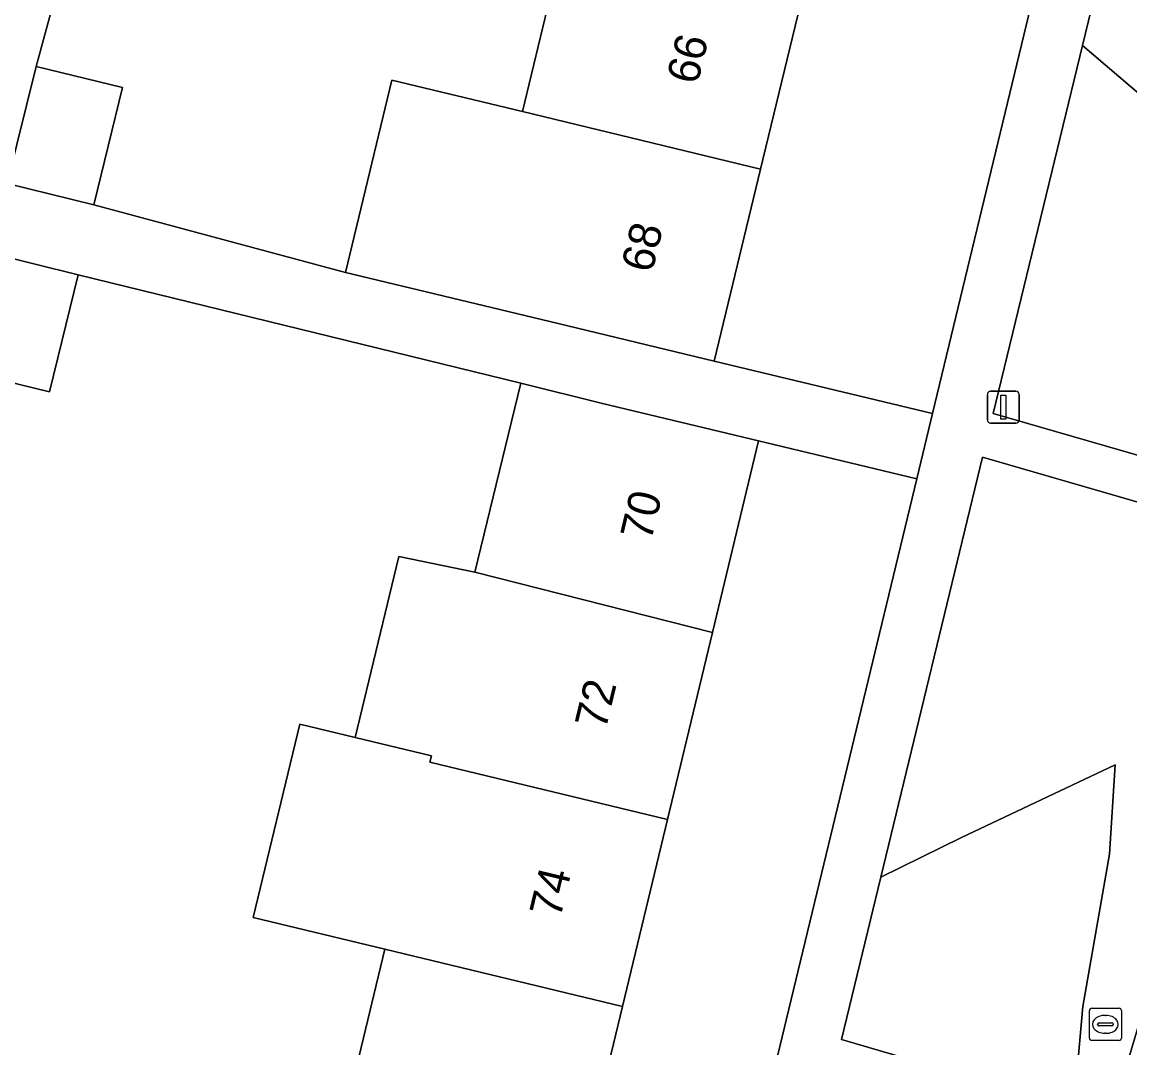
# Model space of a CAD drawing. Extents: x 162803 to 163818, y 381639 to 382475.
# Drawn here: x 163707.57 to 163742.08, y 382032.83 to 382064.77 of the extents above; entities that cross this region are included whole.
import ezdxf

# ---------------------------------------------------------------- set-up
doc = ezdxf.new("R2010")
doc.units = 0
for name, color, linetype in [('IMGEO_Erf', 7, 'Continuous'), ('IMGEO_Groenvoorziening', 7, 'Continuous'), ('IMGEO_Kolk', 7, 'Continuous'), ('IMGEO_Lichtmast', 7, 'Continuous'), ('IMGEO_Pand', 7, 'Continuous'), ('IMGEO_Pand_nummerreeks', 7, 'Continuous'), ('IMGEO_Voetpad_open', 7, 'Continuous')]:
    doc.layers.add(name, color=color, linetype=linetype)

msp = doc.modelspace()

# ---------------------------------------------------------------- linework, layer by layer
at = {"layer": 'IMGEO_Erf'}
for points in [[(163748.892, 382111.471), (163743.263, 382112.863), (163741.823, 382106.888), (163740.416, 382101.046), (163739.011, 382095.215), (163737.603, 382089.373), (163736.196, 382083.533), (163734.79, 382077.702), (163733.385, 382071.869), (163731.978, 382066.029), (163730.572, 382060.197), (163729.13, 382054.211), (163735.93, 382052.586), (163749.786, 382109.999)], [(163709.173, 382067.674), (163708.008, 382063.394), (163710.698, 382062.732), (163709.801, 382059.083), (163717.646, 382056.978), (163719.088, 382062.963), (163723.156, 382061.983), (163724.562, 382067.816)], [(163735.438, 382050.55), (163730.512, 382051.728), (163729.076, 382045.768), (163727.672, 382039.943), (163726.268, 382034.118), (163724.867, 382028.302), (163723.466, 382022.486), (163722.024, 382016.504), (163725.61, 382015.642)], [(163727.259, 382016.658), (163735.438, 382050.55)]]:
    msp.add_lwpolyline(points, dxfattribs=at)
msp.add_lwpolyline([(163716.219, 382042.912), (163717.95, 382042.495), (163719.308, 382048.131), (163721.678, 382047.643), (163723.103, 382053.527), (163709.32, 382056.904), (163708.422, 382053.255), (163705.732, 382053.917), (163697.972, 382022.317), (163698.108, 382022.284), (163699.256, 382027.029), (163703.216, 382026.071), (163702.069, 382021.326), (163714.623, 382018.287), (163715.794, 382023.148), (163716.064, 382024.268), (163712.109, 382025.22), (163713.509, 382031.036), (163717.465, 382030.084), (163718.867, 382035.901), (163714.769, 382036.887)], close=True, dxfattribs=at)
at = {"layer": 'IMGEO_Groenvoorziening'}
for points in [[(163748.489, 382067.489), (163741.896, 382069.388), (163740.601, 382064.047), (163742.441, 382062.473), (163743.877, 382062.249), (163746.214, 382063.24)], [(163752.016, 382066.473), (163748.489, 382067.489), (163746.214, 382063.24), (163743.877, 382062.249), (163742.441, 382062.473), (163740.601, 382064.047), (163737.82, 382052.584), (163747.2, 382049.873)], [(163740.328, 382030.971), (163741.482, 382030.632), (163746.81, 382048.528), (163737.49, 382051.223), (163734.319, 382038.143), (163736.828, 382039.378), (163741.622, 382041.647), (163741.445, 382038.858), (163740.609, 382034.114)], [(163734.319, 382038.143), (163733.095, 382033.093), (163740.328, 382030.971), (163740.609, 382034.114), (163741.445, 382038.858), (163741.622, 382041.647), (163736.828, 382039.378)]]:
    msp.add_lwpolyline(points, close=True, dxfattribs=at)
at = {"layer": 'IMGEO_Kolk'}
for p, q in [((163740.814, 382033.136), (163740.814, 382033.988)), ((163740.889, 382034.062), (163741.741, 382034.062)), ((163741.302, 382033.842), (163741.327, 382033.842)), ((163741.815, 382033.988), (163741.815, 382033.136)), ((163741.073, 382033.556), (163741.073, 382033.568)), ((163741.511, 382033.519), (163741.113, 382033.519)), ((163741.116, 382033.605), (163741.514, 382033.605)), ((163741.557, 382033.568), (163741.557, 382033.556)), ((163741.325, 382033.282), (163741.3, 382033.282)), ((163741.741, 382033.062), (163740.889, 382033.062))]:
    msp.add_line(p, q, dxfattribs=at)
for points in [[(163740.814, 382033.136), (163740.814, 382033.988)], [(163740.889, 382034.062), (163741.741, 382034.062)], [(163741.815, 382033.988), (163741.815, 382033.136)], [(163741.741, 382033.062), (163740.889, 382033.062)]]:
    msp.add_lwpolyline(points, dxfattribs=at)
for centre, radius, start, end in [((163740.891, 382033.986), 0.0765, 91.552, 178.448), ((163740.891, 382033.986), 0.0765, 91.552, 178.448), ((163741.739, 382033.986), 0.0765, 1.552, 88.448), ((163741.739, 382033.986), 0.0765, 1.552, 88.448), ((163741.113, 382033.565), 0.0403, 85.8775, 175.7526), ((163741.11, 382033.555), 0.0366, 178.938, 274.7102), ((163741.514, 382033.562), 0.043, 264.8664, 352.4533), ((163741.518, 382033.567), 0.0386, 1.7309, 96.639), ((163740.891, 382033.138), 0.0765, 181.552, 268.448), ((163740.891, 382033.138), 0.0765, 181.552, 268.448), ((163741.739, 382033.138), 0.0765, 271.552, 358.448), ((163741.739, 382033.138), 0.0765, 271.552, 358.448)]:
    msp.add_arc(centre, radius, start, end, dxfattribs=at)
for centre, major_axis, ratio, start_param, end_param in [((163741.301, 382033.562), (-0.387, 0.002), 0.722429, 4.712389, 7.853982), ((163741.326, 382033.562), (-0.39, 0.002), 0.717154, 1.570796, 4.712389)]:
    msp.add_ellipse(centre, major_axis=major_axis, ratio=ratio, start_param=start_param, end_param=end_param, dxfattribs=at)
at = {"layer": 'IMGEO_Lichtmast'}
for p, q in [((163737.639, 382052.38), (163737.639, 382053.18)), ((163737.639, 382053.18), (163737.639, 382052.38)), ((163737.739, 382053.28), (163738.529, 382053.28)), ((163738.529, 382053.28), (163737.739, 382053.28)), ((163738.629, 382053.18), (163738.629, 382052.38)), ((163738.629, 382052.38), (163738.629, 382053.18)), ((163738.529, 382052.28), (163737.739, 382052.28)), ((163737.739, 382052.28), (163738.529, 382052.28))]:
    msp.add_line(p, q, dxfattribs=at)
msp.add_lwpolyline([(163738.059, 382053.155), (163738.209, 382053.155), (163738.209, 382052.405), (163738.059, 382052.405), (163738.059, 382053.155)], dxfattribs=at)
for centre, start, end in [((163737.739, 382053.18), 90, 180), ((163737.739, 382053.18), 90, 180), ((163738.529, 382053.18), 0, 90), ((163738.529, 382053.18), 360, 90), ((163737.739, 382052.38), 180, 270), ((163737.739, 382052.38), 180, 270), ((163738.529, 382052.38), 270, 0), ((163738.529, 382052.38), 270, 0)]:
    msp.add_arc(centre, 0.1, start, end, dxfattribs=at)
at = {"layer": 'IMGEO_Pand'}
for points in [[(163723.156, 382061.983), (163730.572, 382060.197), (163731.978, 382066.029), (163724.562, 382067.816)], [(163710.698, 382062.732), (163708.008, 382063.394), (163707.11, 382059.745), (163709.801, 382059.083)], [(163723.156, 382061.983), (163719.088, 382062.963), (163717.646, 382056.978), (163721.714, 382055.998), (163724.27, 382055.382), (163729.13, 382054.211), (163730.572, 382060.197)], [(163709.32, 382056.904), (163706.629, 382057.566), (163705.732, 382053.917), (163708.422, 382053.255)], [(163721.678, 382047.643), (163729.076, 382045.768), (163730.512, 382051.728), (163725.652, 382052.899), (163723.103, 382053.527)], [(163729.076, 382045.768), (163721.678, 382047.643), (163719.308, 382048.131), (163717.95, 382042.495), (163720.319, 382041.925), (163720.271, 382041.726), (163727.672, 382039.943)], [(163727.672, 382039.943), (163720.271, 382041.726), (163720.319, 382041.925), (163717.95, 382042.495), (163716.219, 382042.912), (163714.769, 382036.887), (163718.867, 382035.901), (163726.268, 382034.118)], [(163718.867, 382035.901), (163717.465, 382030.084), (163724.867, 382028.302), (163726.268, 382034.118)]]:
    msp.add_lwpolyline(points, close=True, dxfattribs=at)
at = {"layer": 'IMGEO_Voetpad_open'}
for points in [[(163749.786, 382109.999), (163735.93, 382052.586), (163735.438, 382050.55), (163727.259, 382016.658)], [(163706.629, 382057.566), (163709.32, 382056.904), (163723.103, 382053.527), (163725.652, 382052.899), (163730.512, 382051.728), (163735.438, 382050.55), (163735.93, 382052.586), (163729.13, 382054.211), (163724.27, 382055.382), (163721.714, 382055.998), (163717.646, 382056.978), (163709.801, 382059.083), (163707.11, 382059.745), (163708.008, 382063.394), (163709.173, 382067.674)]]:
    msp.add_lwpolyline(points, dxfattribs=at)
for points in [[(163737.82, 382052.584), (163740.601, 382064.047), (163741.896, 382069.388), (163748.489, 382067.489), (163752.016, 382066.473), (163747.2, 382049.873)], [(163746.81, 382048.528), (163741.482, 382030.632), (163740.328, 382030.971), (163733.095, 382033.093), (163734.319, 382038.143), (163737.49, 382051.223)]]:
    msp.add_lwpolyline(points, close=True, dxfattribs=at)

# ---------------------------------------------------------------- texts
at = {"layer": 'IMGEO_Pand_nummerreeks'}
for s, rotation, p in [('66', 76.4521, (163728.607, 382062.796)), ('68', 76.4521, (163727.193, 382056.933)), ('70', 76.4516, (163727.161, 382048.582)), ('72', 76.4516, (163725.746, 382042.706)), ('74', 76.4516, (163724.332, 382036.839))]:
    msp.add_text(s, height=1, rotation=rotation, dxfattribs=at).set_placement(p)

doc.saveas('drawing.dxf')
